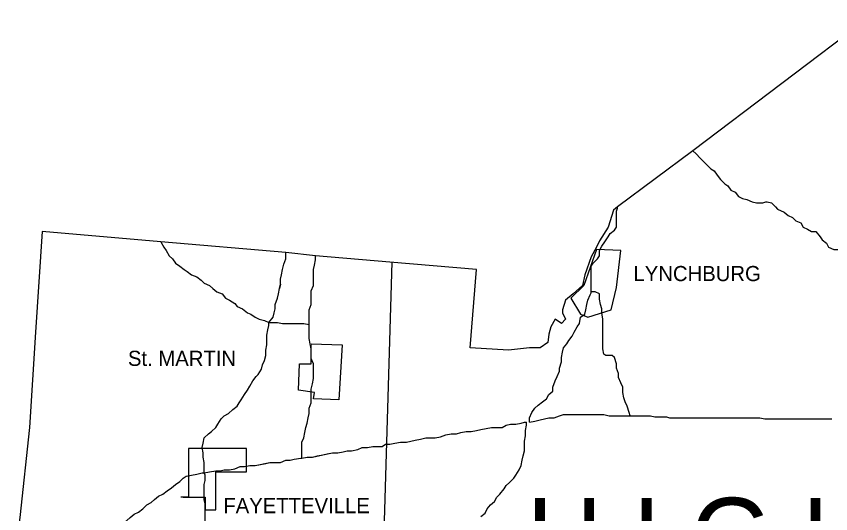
# Model space of a CAD drawing. Extents: x 0 to 34, y 0 to 22.
# Drawn here: x 2.531 to 3.578, y 18.498 to 19.138 of the extents above; entities that cross this region are included whole.
import ezdxf

# ---------------------------------------------------------------- set-up
doc = ezdxf.new("R2010")
doc.units = 0
doc.layers.add('Default', color=7, linetype='Continuous')
doc.layers.add('TR_Turning_Path1', color=7, linetype='Continuous')

msp = doc.modelspace()

# ---------------------------------------------------------------- linework, layer by layer
at = {"layer": 'Default'}
for p, q in [((2.8704, 18.7934), (2.869, 18.7879)), ((2.8704, 18.7934), (2.8704, 18.8002)), ((2.9113, 18.5711), (2.9249, 18.5739)), ((2.9249, 18.5739), (2.9372, 18.5766)), ((2.9372, 18.5766), (2.944, 18.5766)), ((2.8377, 18.5602), (2.8568, 18.5643)), ((2.8568, 18.5643), (2.8704, 18.5643)), ((2.8704, 18.5643), (2.8772, 18.567)), ((2.8772, 18.567), (2.8827, 18.567)), ((2.8827, 18.567), (2.8881, 18.5684)), ((2.8881, 18.5684), (2.8963, 18.5698)), ((2.8963, 18.5698), (2.8977, 18.5698)), ((2.8977, 18.5698), (2.9045, 18.5711)), ((2.9045, 18.5711), (2.9113, 18.5711)), ((2.8308, 18.5602), (2.8377, 18.5602))]:
    msp.add_line(p, q, dxfattribs=at)
for points in [[(3.6298, 19.1383), (3.4008, 18.9652), (3.304, 18.8929), (3.2985, 18.8888), (3.2917, 18.867), (3.2808, 18.8493), (3.2767, 18.8411), (3.2699, 18.8288), (3.2617, 18.8056), (3.259, 18.792), (3.2467, 18.7811), (3.2371, 18.7729), (3.2331, 18.7607), (3.2331, 18.7566), (3.2371, 18.7484), (3.2317, 18.7429), (3.2235, 18.7484), (3.2181, 18.7388), (3.2153, 18.7293), (3.214, 18.7184), (3.2044, 18.7116), (3.1908, 18.7116), (3.1635, 18.7088), (3.1144, 18.7116), (3.1226, 18.8125), (3.0108, 18.822)], [(3.4008, 18.9652), (3.4049, 18.9611), (3.4103, 18.9556), (3.4144, 18.9515), (3.4185, 18.9474), (3.4239, 18.942), (3.428, 18.9393), (3.4321, 18.9338), (3.4362, 18.9284), (3.4417, 18.9229), (3.4458, 18.9202), (3.4498, 18.9147), (3.4553, 18.912), (3.4594, 18.9065), (3.4648, 18.9038), (3.4703, 18.9024), (3.4771, 18.8997), (3.4826, 18.8984), (3.4907, 18.8984), (3.4948, 18.8997), (3.4962, 18.8997)], [(3.4962, 18.8997), (3.5017, 18.8984), (3.5071, 18.8929), (3.5098, 18.8902), (3.518, 18.8861), (3.5235, 18.882), (3.5289, 18.8793), (3.533, 18.8752), (3.5398, 18.8725), (3.5426, 18.867), (3.548, 18.8643), (3.5535, 18.8615), (3.5589, 18.8615), (3.5644, 18.8547), (3.5671, 18.8506), (3.5726, 18.8465), (3.5753, 18.8411), (3.5821, 18.8384), (3.5889, 18.8384), (3.5944, 18.8384), (3.5971, 18.8384), (3.5985, 18.8384)], [(3.2699, 18.7838), (3.2699, 18.7893), (3.2699, 18.7961), (3.2699, 18.8029), (3.2699, 18.8084), (3.2699, 18.8166), (3.2726, 18.8206), (3.2781, 18.8261), (3.2808, 18.8302), (3.2808, 18.837), (3.2835, 18.8425), (3.2876, 18.8479), (3.2917, 18.8547), (3.2944, 18.8588), (3.2999, 18.8629), (3.3026, 18.867), (3.3026, 18.8738), (3.3026, 18.882), (3.3026, 18.8874), (3.304, 18.8915), (3.304, 18.8929)], [(2.5636, 18.8615), (2.5554, 18.732), (2.5473, 18.6093), (2.535, 18.4934), (2.52, 18.3748), (2.5173, 18.3407), (2.5009, 18.2016), (2.4832, 18.0612), (2.4655, 17.914), (2.4109, 17.4668), (2.3877, 17.2759), (2.3646, 17.0891), (2.3209, 16.7073), (2.3168, 16.6787)], [(3.0108, 18.822), (2.9154, 18.8302), (2.8772, 18.8343), (2.7163, 18.8479), (2.5636, 18.8615)], [(2.7163, 18.8479), (2.7204, 18.8411), (2.7231, 18.837), (2.7272, 18.8302), (2.7313, 18.8261), (2.7354, 18.8206), (2.7409, 18.8166), (2.7463, 18.8125), (2.7504, 18.8097), (2.7559, 18.8056), (2.7627, 18.8029), (2.7681, 18.7988), (2.7722, 18.7947), (2.779, 18.792), (2.7831, 18.7879), (2.7886, 18.7838), (2.7954, 18.7811), (2.7995, 18.7756), (2.8049, 18.7729), (2.8118, 18.7688), (2.8145, 18.7647), (2.8213, 18.762), (2.8281, 18.7566), (2.8322, 18.7552), (2.8377, 18.7511), (2.8431, 18.7484), (2.8499, 18.747), (2.8554, 18.7443)], [(3.2562, 18.7552), (3.2658, 18.7511), (3.2958, 18.7607), (3.3026, 18.7893), (3.308, 18.837), (3.2767, 18.8384), (3.2603, 18.792), (3.244, 18.7756), (3.2562, 18.7552)], [(2.8554, 18.7443), (2.8608, 18.7511), (2.8622, 18.7566), (2.8636, 18.762), (2.8636, 18.7675), (2.8663, 18.7756), (2.8677, 18.7811), (2.869, 18.7879), (2.8704, 18.7934), (2.8704, 18.8002), (2.8718, 18.8056), (2.8731, 18.8125), (2.8745, 18.8193), (2.8772, 18.8261), (2.8772, 18.8315), (2.8772, 18.8343)], [(2.9072, 18.7416), (2.9072, 18.7484), (2.9072, 18.7538), (2.9072, 18.7607), (2.9099, 18.7675), (2.9099, 18.7729), (2.9099, 18.7797), (2.9099, 18.7852), (2.9127, 18.792), (2.9127, 18.7988), (2.9127, 18.8056), (2.9127, 18.8125), (2.914, 18.8179), (2.9154, 18.8247), (2.9154, 18.8302), (2.9154, 18.8302)], [(3.0135, 18.822), (2.9931, 18.1267), (2.9754, 17.7994), (3.3217, 17.7899), (3.5235, 17.7913), (3.6353, 17.7872), (3.6789, 17.7858)], [(3.1908, 18.6161), (3.1908, 18.6216), (3.1935, 18.6284), (3.1976, 18.6339), (3.2017, 18.6379), (3.2072, 18.642), (3.2126, 18.6461), (3.2153, 18.6516), (3.2208, 18.6557), (3.2208, 18.6611), (3.2235, 18.6693), (3.2262, 18.6748), (3.229, 18.6816), (3.229, 18.6857), (3.2317, 18.6938), (3.2317, 18.6993), (3.2331, 18.7061), (3.2344, 18.7116), (3.2385, 18.717), (3.2412, 18.7211), (3.2453, 18.7266), (3.2481, 18.732), (3.2521, 18.7388), (3.2549, 18.7429), (3.2562, 18.7511), (3.2617, 18.7552), (3.2631, 18.7607), (3.2644, 18.7675), (3.2658, 18.7729), (3.2685, 18.7797), (3.2699, 18.7825), (3.2699, 18.7838)], [(3.3203, 18.6243), (3.319, 18.6284), (3.3162, 18.6366), (3.3135, 18.642), (3.3121, 18.6475), (3.3108, 18.6543), (3.3108, 18.6611), (3.308, 18.6666), (3.3053, 18.6734), (3.3053, 18.6788), (3.3026, 18.6857), (3.3026, 18.6911), (3.2999, 18.6993), (3.2971, 18.702), (3.289, 18.702), (3.2862, 18.7034), (3.2849, 18.7102), (3.2849, 18.717), (3.2849, 18.7238), (3.2849, 18.7307), (3.2849, 18.7361), (3.2849, 18.7429), (3.2849, 18.7484), (3.2835, 18.7566), (3.2835, 18.762), (3.2821, 18.7675), (3.2808, 18.7743), (3.2808, 18.7811), (3.2753, 18.7838), (3.2712, 18.7838), (3.2699, 18.7838)], [(2.7722, 18.5507), (2.7722, 18.5589), (2.7722, 18.5643), (2.7709, 18.5711), (2.7709, 18.5766), (2.7695, 18.5834), (2.7709, 18.5889), (2.7722, 18.5957), (2.7777, 18.6011), (2.7818, 18.6039), (2.7872, 18.6093), (2.7899, 18.6134), (2.794, 18.6202), (2.7981, 18.6243), (2.8036, 18.627), (2.809, 18.6325), (2.8145, 18.6366), (2.8172, 18.6407), (2.8199, 18.6448), (2.824, 18.6516), (2.8281, 18.657), (2.8308, 18.6625), (2.8349, 18.6693), (2.839, 18.6748), (2.8418, 18.6775), (2.8458, 18.6843), (2.8472, 18.6898), (2.8499, 18.6952), (2.8513, 18.702), (2.8513, 18.7088), (2.8527, 18.7157), (2.8527, 18.7238), (2.8527, 18.7279), (2.854, 18.7347), (2.8554, 18.7402), (2.8554, 18.7443), (2.8554, 18.7443)], [(2.8554, 18.7443), (2.8608, 18.7443), (2.8663, 18.7443), (2.8731, 18.7429), (2.8799, 18.7429), (2.8868, 18.7429), (2.8936, 18.7429), (2.9004, 18.7429), (2.9072, 18.7416)], [(2.8977, 18.5698), (2.8977, 18.5766), (2.8977, 18.5834), (2.8977, 18.5902), (2.9004, 18.5957), (2.9017, 18.6025), (2.9031, 18.6093), (2.9045, 18.6148), (2.9058, 18.6216), (2.9072, 18.627), (2.9072, 18.6339), (2.9099, 18.6407), (2.9099, 18.6461), (2.9099, 18.6529), (2.9099, 18.6584), (2.9113, 18.6652), (2.9127, 18.672), (2.9127, 18.6775), (2.9127, 18.6857), (2.9127, 18.6911), (2.9099, 18.6979), (2.9099, 18.702), (2.9099, 18.7102), (2.9086, 18.717), (2.9072, 18.7238), (2.9072, 18.7307), (2.9072, 18.7347), (2.9072, 18.7416)], [(2.9099, 18.717), (2.9495, 18.7157), (2.9454, 18.6448), (2.9127, 18.6461), (2.914, 18.6543), (2.8936, 18.657), (2.8949, 18.6911), (2.9099, 18.6911), (2.9099, 18.7157)], [(3.1908, 18.6161), (3.1976, 18.6175), (3.2044, 18.6189), (3.2099, 18.6202), (3.2153, 18.6216), (3.2222, 18.6216), (3.229, 18.6243), (3.2344, 18.6257), (3.2399, 18.6257), (3.2467, 18.6257), (3.2535, 18.6257), (3.2603, 18.6257), (3.2658, 18.6257), (3.2726, 18.6257), (3.2808, 18.6257), (3.2862, 18.6257), (3.293, 18.6243), (3.2985, 18.6243), (3.3053, 18.6243), (3.3108, 18.6243), (3.3176, 18.6243), (3.3203, 18.6243)], [(3.0054, 18.5875), (3.0108, 18.5875), (3.0176, 18.5889), (3.0245, 18.5902), (3.0326, 18.5902), (3.0381, 18.5916), (3.0435, 18.593), (3.0504, 18.5943), (3.0572, 18.5957), (3.064, 18.5957), (3.0694, 18.5957), (3.0763, 18.597), (3.0831, 18.5998), (3.0899, 18.6011), (3.0967, 18.6011), (3.1022, 18.6025), (3.109, 18.6039), (3.1158, 18.6039), (3.1226, 18.6052), (3.1281, 18.6066), (3.1349, 18.6079), (3.1417, 18.6093), (3.1472, 18.6093), (3.1553, 18.6093), (3.1608, 18.612), (3.1663, 18.6134), (3.1731, 18.6134), (3.1799, 18.6148), (3.184, 18.6161), (3.1867, 18.6161)], [(3.1281, 18.4948), (3.1335, 18.4989), (3.1363, 18.5043), (3.1403, 18.5098), (3.1458, 18.5139), (3.1485, 18.5193), (3.1526, 18.5234), (3.1581, 18.5302), (3.1608, 18.5343), (3.1649, 18.5384), (3.1703, 18.5439), (3.1731, 18.548), (3.1772, 18.5548), (3.1799, 18.5602), (3.1812, 18.567), (3.1826, 18.5725), (3.184, 18.5793), (3.184, 18.5848), (3.184, 18.5916), (3.1853, 18.5984), (3.1853, 18.6052), (3.1867, 18.612), (3.1867, 18.6148), (3.1867, 18.6161)], [(3.3203, 18.6243), (3.3271, 18.6243), (3.3326, 18.6243), (3.3394, 18.6243), (3.3462, 18.6243), (3.3517, 18.6229), (3.3599, 18.6229), (3.3667, 18.6229), (3.3708, 18.6216), (3.3789, 18.6216), (3.3844, 18.6216), (3.3926, 18.6216), (3.398, 18.6216), (3.4035, 18.6216), (3.4117, 18.6216), (3.4171, 18.6216), (3.4239, 18.6216), (3.4308, 18.6216), (3.4362, 18.6216), (3.443, 18.6216), (3.4498, 18.6216), (3.4553, 18.6216), (3.4621, 18.6216), (3.4689, 18.6216), (3.4771, 18.6216), (3.4826, 18.6216), (3.4867, 18.6216), (3.4867, 18.6216)], [(3.4867, 18.6216), (3.4935, 18.6202), (3.5017, 18.6202), (3.5085, 18.6202), (3.5153, 18.6202), (3.5207, 18.6202), (3.5262, 18.6202), (3.533, 18.6202), (3.5398, 18.6202), (3.548, 18.6202), (3.5521, 18.6202), (3.5589, 18.6202), (3.5657, 18.6202), (3.5726, 18.6202), (3.5794, 18.6202)], [(2.8977, 18.5698), (2.9045, 18.5711), (2.9113, 18.5711), (2.9181, 18.5725), (2.9249, 18.5739), (2.9304, 18.5752), (2.9372, 18.5766), (2.944, 18.5766), (2.9508, 18.578), (2.9563, 18.5793), (2.9617, 18.5793), (2.9699, 18.5807), (2.9754, 18.5834), (2.9822, 18.5834), (2.989, 18.5848), (2.9945, 18.5848), (3.0013, 18.5848), (3.0054, 18.5875)], [(2.745, 18.5193), (2.7736, 18.5193), (2.7736, 18.503), (2.7872, 18.503), (2.7872, 18.552), (2.8268, 18.552), (2.8268, 18.582), (2.7518, 18.582), (2.7518, 18.5193), (2.7422, 18.5193)], [(2.7722, 18.5507), (2.779, 18.552), (2.7872, 18.5534), (2.7927, 18.5534), (2.7981, 18.5548), (2.8049, 18.5548), (2.8118, 18.5561), (2.8186, 18.5589), (2.824, 18.5589), (2.8308, 18.5602), (2.8377, 18.5602), (2.8445, 18.5616), (2.8513, 18.563), (2.8568, 18.5643), (2.8636, 18.5643), (2.8704, 18.5643), (2.8772, 18.567), (2.8827, 18.567), (2.8881, 18.5684), (2.8963, 18.5698), (2.8977, 18.5698)], [(2.6672, 18.4852), (2.6727, 18.4893), (2.6768, 18.4934), (2.6822, 18.4975), (2.6877, 18.5002), (2.6931, 18.5043), (2.6986, 18.5098), (2.7041, 18.5125), (2.7081, 18.5166), (2.7136, 18.5207), (2.719, 18.5234), (2.7245, 18.5275), (2.73, 18.5316), (2.7354, 18.5357), (2.7409, 18.5398), (2.745, 18.5439), (2.749, 18.5466), (2.7559, 18.548), (2.7627, 18.5493), (2.7695, 18.5507), (2.7722, 18.5507)], [(2.7722, 18.4321), (2.7722, 18.4402), (2.7722, 18.4457), (2.7722, 18.4539), (2.7722, 18.4593), (2.7722, 18.4662), (2.7722, 18.473), (2.7722, 18.4784), (2.7736, 18.4866), (2.7736, 18.4921), (2.7736, 18.4975), (2.7736, 18.5043), (2.7736, 18.5111), (2.7722, 18.5166), (2.7722, 18.5221), (2.7722, 18.5302), (2.7722, 18.5357), (2.7736, 18.5411), (2.7736, 18.548), (2.7722, 18.5507)]]:
    msp.add_lwpolyline(points, dxfattribs=at)

# ---------------------------------------------------------------- texts
for s, height, p in [('LYNCHBURG', 0.0195, (3.3244, 18.7975)), ('St. MARTIN', 0.0195, (2.6741, 18.6884)), ('FAYETTEVILLE', 0.019502, (2.7968, 18.4989))]:
    msp.add_text(s, height=height, dxfattribs=at).set_placement(p)
at = {"layer": 'TR_Turning_Path1'}
msp.add_text('H I G H L A N D', height=0.101489, dxfattribs=at).set_placement((3.1867, 18.4171))

doc.saveas('drawing.dxf')
